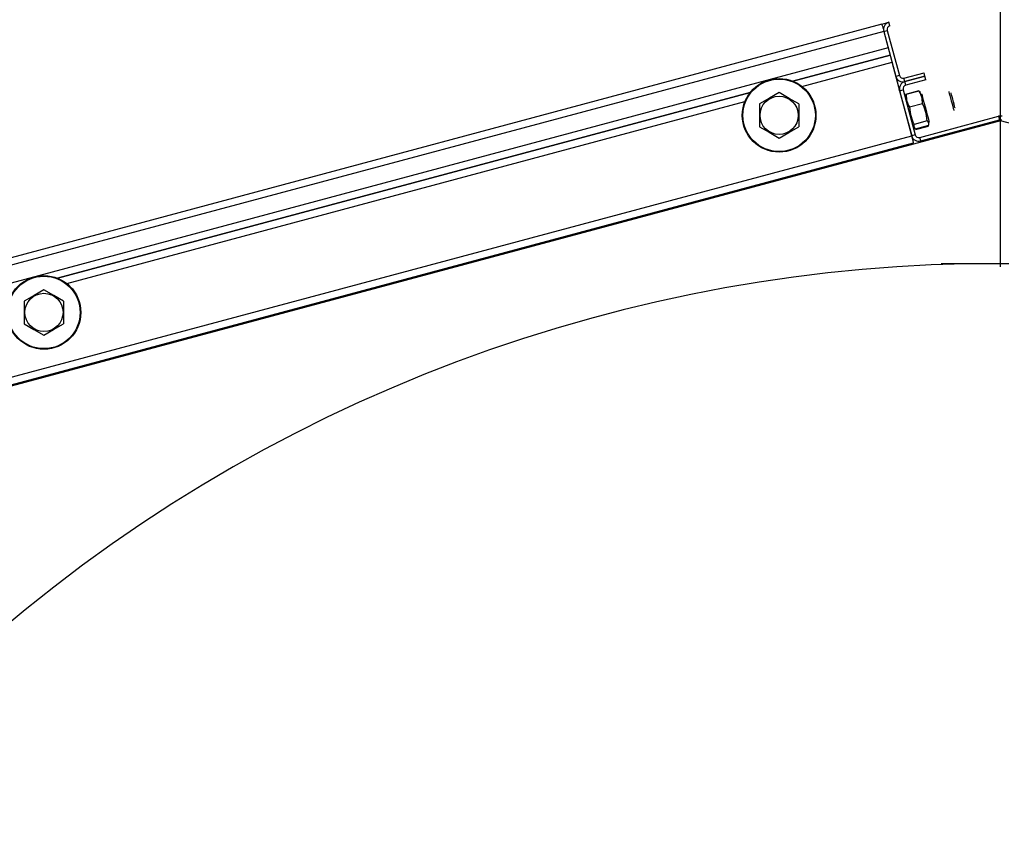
# Model space of a CAD drawing. Extents: x -264205 to -263659, y -1242401 to -1241986.
# Drawn here: x -263795.4614 to -263795.0815, y -1242142.6587 to -1242142.3475 of the extents above; entities that cross this region are included whole.
import ezdxf

# ---------------------------------------------------------------- set-up
doc = ezdxf.new("R2010")
doc.units = 0
doc.layers.add('SITUACIA_DSP_2D', color=7, linetype='Continuous')

msp = doc.modelspace()

# ---------------------------------------------------------------- linework, layer by layer
at = {"layer": 'SITUACIA_DSP_2D'}
for p, q in [((-263795.0819, -1242142.44311), (-263795.0819, -1242142.24646)), ((-263795.12778, -1242142.34929), (-263795.50401, -1242142.4501)), ((-263795.12778, -1242142.34929), (-263795.12503, -1242142.34856)), ((-263795.12778, -1242142.34929), (-263795.12777, -1242142.34935)), ((-263795.12777, -1242142.34935), (-263795.12773, -1242142.3495)), ((-263795.12466, -1242142.34993), (-263795.12503, -1242142.34856)), ((-263795.12705, -1242142.35205), (-263795.50328, -1242142.45286)), ((-263795.12773, -1242142.3495), (-263795.12766, -1242142.34976)), ((-263795.12766, -1242142.34976), (-263795.12757, -1242142.3501)), ((-263795.12757, -1242142.3501), (-263795.12746, -1242142.35052)), ((-263795.12746, -1242142.35052), (-263795.12733, -1242142.35099)), ((-263795.12733, -1242142.35099), (-263795.12719, -1242142.35151)), ((-263795.12719, -1242142.35151), (-263795.12705, -1242142.35205)), ((-263795.12705, -1242142.35205), (-263795.12567, -1242142.35168)), ((-263795.12705, -1242142.35205), (-263795.12533, -1242142.35847)), ((-263795.12705, -1242142.35205), (-263795.12238, -1242142.36948)), ((-263795.12567, -1242142.35168), (-263795.121, -1242142.36911)), ((-263795.12533, -1242142.35847), (-263795.50155, -1242142.45928)), ((-263795.16221, -1242142.3713), (-263795.12459, -1242142.36122)), ((-263795.12459, -1242142.36122), (-263795.16221, -1242142.3713)), ((-263795.15872, -1242142.37332), (-263795.12385, -1242142.36398)), ((-263795.11623, -1242142.39242), (-263795.12385, -1242142.36398)), ((-263795.11925, -1242142.37012), (-263795.11145, -1242142.36803)), ((-263795.11109, -1242142.36941), (-263795.11145, -1242142.36803)), ((-263795.121, -1242142.36911), (-263795.12238, -1242142.36948)), ((-263795.11888, -1242142.3715), (-263795.11925, -1242142.37012)), ((-263795.11109, -1242142.36941), (-263795.11888, -1242142.3715)), ((-263795.11888, -1242142.3715), (-263795.11109, -1242142.36941)), ((-263795.11852, -1242142.37287), (-263795.11888, -1242142.3715)), ((-263795.11072, -1242142.37078), (-263795.11852, -1242142.37287)), ((-263795.11072, -1242142.37078), (-263795.11109, -1242142.36941)), ((-263795.44668, -1242142.44753), (-263795.17873, -1242142.37573)), ((-263795.17873, -1242142.37573), (-263795.44668, -1242142.44753)), ((-263795.16752, -1242142.37575), (-263795.17127, -1242142.37791)), ((-263795.16367, -1242142.37798), (-263795.16752, -1242142.37575)), ((-263795.1209, -1242142.37499), (-263795.12102, -1242142.37453)), ((-263795.1209, -1242142.37499), (-263795.11952, -1242142.37462)), ((-263795.1209, -1242142.37499), (-263795.11623, -1242142.39242)), ((-263795.11952, -1242142.37462), (-263795.11485, -1242142.39205)), ((-263795.11847, -1242142.3763), (-263795.11336, -1242142.37493)), ((-263795.1133, -1242142.37516), (-263795.1184, -1242142.37653)), ((-263795.1129, -1242142.37588), (-263795.1133, -1242142.37516)), ((-263795.1133, -1242142.37516), (-263795.11313, -1242142.3753)), ((-263795.11313, -1242142.3753), (-263795.11293, -1242142.37558)), ((-263795.11217, -1242142.37792), (-263795.1129, -1242142.37588)), ((-263795.10188, -1242142.3753), (-263795.10188, -1242142.37531)), ((-263795.10188, -1242142.37531), (-263795.10182, -1242142.37555)), ((-263795.10182, -1242142.37555), (-263795.10167, -1242142.3761)), ((-263795.10101, -1242142.37582), (-263795.10101, -1242142.3758)), ((-263795.10094, -1242142.37606), (-263795.10101, -1242142.37582)), ((-263795.44319, -1242142.44954), (-263795.18074, -1242142.37922)), ((-263795.17127, -1242142.37791), (-263795.17512, -1242142.38014)), ((-263795.15992, -1242142.38014), (-263795.16367, -1242142.37798)), ((-263795.11851, -1242142.37708), (-263795.11848, -1242142.37673)), ((-263795.11848, -1242142.37673), (-263795.1184, -1242142.37653)), ((-263795.1184, -1242142.37653), (-263795.11822, -1242142.37864)), ((-263795.11822, -1242142.37864), (-263795.11749, -1242142.38069)), ((-263795.11242, -1242142.37618), (-263795.11237, -1242142.37634)), ((-263795.11237, -1242142.37634), (-263795.11224, -1242142.37683)), ((-263795.11224, -1242142.37683), (-263795.11203, -1242142.37763)), ((-263795.11199, -1242142.38003), (-263795.11217, -1242142.37792)), ((-263795.11203, -1242142.37763), (-263795.11175, -1242142.37868)), ((-263795.11175, -1242142.37868), (-263795.11142, -1242142.37991)), ((-263795.10167, -1242142.3761), (-263795.10145, -1242142.3769)), ((-263795.10145, -1242142.3769), (-263795.10119, -1242142.37789)), ((-263795.10119, -1242142.37789), (-263795.1009, -1242142.37897)), ((-263795.1008, -1242142.37661), (-263795.10094, -1242142.37606)), ((-263795.1009, -1242142.37897), (-263795.10061, -1242142.38005)), ((-263795.10059, -1242142.37739), (-263795.1008, -1242142.37661)), ((-263795.10034, -1242142.37832), (-263795.10059, -1242142.37739)), ((-263795.10007, -1242142.3793), (-263795.10034, -1242142.37832)), ((-263795.09983, -1242142.38022), (-263795.10007, -1242142.3793)), ((-263795.17512, -1242142.38014), (-263795.17512, -1242142.38393)), ((-263795.15992, -1242142.38014), (-263795.15992, -1242142.38393)), ((-263795.11749, -1242142.38069), (-263795.1171, -1242142.3814)), ((-263795.11199, -1242142.38003), (-263795.1171, -1242142.3814)), ((-263795.1171, -1242142.3814), (-263795.11672, -1242142.38425)), ((-263795.11152, -1242142.38102), (-263795.11199, -1242142.38003)), ((-263795.11059, -1242142.38384), (-263795.11152, -1242142.38102)), ((-263795.11142, -1242142.37991), (-263795.11106, -1242142.38126)), ((-263795.11106, -1242142.38126), (-263795.11069, -1242142.38263)), ((-263795.11069, -1242142.38263), (-263795.11034, -1242142.38395)), ((-263795.10061, -1242142.38005), (-263795.10035, -1242142.38104)), ((-263795.10035, -1242142.38104), (-263795.10013, -1242142.38184)), ((-263795.10013, -1242142.38184), (-263795.09998, -1242142.38239)), ((-263795.09998, -1242142.38239), (-263795.09992, -1242142.38263)), ((-263795.09992, -1242142.38263), (-263795.09992, -1242142.38264)), ((-263795.09962, -1242142.38099), (-263795.09983, -1242142.38022)), ((-263795.09948, -1242142.38153), (-263795.09962, -1242142.38099)), ((-263795.09941, -1242142.38176), (-263795.09948, -1242142.38153)), ((-263795.09941, -1242142.38177), (-263795.09941, -1242142.38176)), ((-263795.0819, -1242142.38664), (-263795.53244, -1242142.50736)), ((-263795.17512, -1242142.38393), (-263795.17512, -1242142.38781)), ((-263795.15992, -1242142.38393), (-263795.15992, -1242142.38781)), ((-263795.11672, -1242142.38425), (-263795.11579, -1242142.38706)), ((-263795.11579, -1242142.38706), (-263795.11532, -1242142.38805)), ((-263795.11021, -1242142.38669), (-263795.11532, -1242142.38805)), ((-263795.11311, -1242142.39306), (-263795.08264, -1242142.3849)), ((-263795.11274, -1242142.39444), (-263795.08227, -1242142.38627)), ((-263795.11021, -1242142.38669), (-263795.11059, -1242142.38384)), ((-263795.11034, -1242142.38395), (-263795.11002, -1242142.38511)), ((-263795.11004, -1242142.38682), (-263795.11021, -1242142.38669)), ((-263795.1096, -1242142.38746), (-263795.11004, -1242142.38682)), ((-263795.11002, -1242142.38511), (-263795.10977, -1242142.38607)), ((-263795.10977, -1242142.38607), (-263795.10959, -1242142.38674)), ((-263795.10959, -1242142.38674), (-263795.10949, -1242142.3871)), ((-263795.10949, -1242142.3871), (-263795.10948, -1242142.38715)), ((-263795.08264, -1242142.3849), (-263795.08227, -1242142.38627)), ((-263795.07642, -1242142.38811), (-263795.0819, -1242142.38664)), ((-263795.17512, -1242142.38781), (-263795.17512, -1242142.38892)), ((-263795.17512, -1242142.38892), (-263795.17137, -1242142.39108)), ((-263795.17137, -1242142.39108), (-263795.16752, -1242142.3933)), ((-263795.16377, -1242142.39114), (-263795.15992, -1242142.38892)), ((-263795.15992, -1242142.38781), (-263795.15992, -1242142.38892)), ((-263795.11539, -1242142.38826), (-263795.11546, -1242142.38901)), ((-263795.11546, -1242142.38901), (-263795.11506, -1242142.38965)), ((-263795.11532, -1242142.38805), (-263795.11539, -1242142.38826)), ((-263795.11506, -1242142.38965), (-263795.11484, -1242142.38984)), ((-263795.10973, -1242142.38847), (-263795.11484, -1242142.38984)), ((-263795.11478, -1242142.39007), (-263795.10967, -1242142.3887)), ((-263795.10973, -1242142.38847), (-263795.10963, -1242142.3882)), ((-263795.10963, -1242142.3882), (-263795.1096, -1242142.38746)), ((-263795.49246, -1242142.49323), (-263795.11623, -1242142.39242)), ((-263795.16752, -1242142.3933), (-263795.16377, -1242142.39114)), ((-263795.11485, -1242142.39205), (-263795.11623, -1242142.39242)), ((-263795.11611, -1242142.39288), (-263795.11623, -1242142.39242)), ((-263795.11608, -1242142.39296), (-263795.11623, -1242142.39242)), ((-263795.11595, -1242142.39348), (-263795.11608, -1242142.39296)), ((-263795.11582, -1242142.39395), (-263795.11595, -1242142.39348)), ((-263795.11571, -1242142.39437), (-263795.11582, -1242142.39395)), ((-263795.11562, -1242142.39471), (-263795.11571, -1242142.39437)), ((-263795.11555, -1242142.39496), (-263795.11562, -1242142.39471)), ((-263795.11274, -1242142.39444), (-263795.11311, -1242142.39306)), ((-263795.49172, -1242142.49598), (-263795.11549, -1242142.39517)), ((-263795.11551, -1242142.39512), (-263795.11555, -1242142.39496)), ((-263795.11549, -1242142.39517), (-263795.11551, -1242142.39512)), ((-263795.10485, -1242142.44177), (-263795.05896, -1242142.44177)), ((-263795.45573, -1242142.45414), (-263795.45958, -1242142.45636)), ((-263795.45198, -1242142.45197), (-263795.45573, -1242142.45414)), ((-263795.44813, -1242142.4542), (-263795.45198, -1242142.45197)), ((-263795.44438, -1242142.45636), (-263795.44813, -1242142.4542)), ((-263795.45958, -1242142.45636), (-263795.45958, -1242142.46015)), ((-263795.44438, -1242142.45636), (-263795.44438, -1242142.46015)), ((-263795.45958, -1242142.46015), (-263795.45958, -1242142.46404)), ((-263795.44438, -1242142.46015), (-263795.44438, -1242142.46404)), ((-263795.45958, -1242142.46404), (-263795.45958, -1242142.46514)), ((-263795.45958, -1242142.46514), (-263795.45584, -1242142.4673)), ((-263795.44824, -1242142.46736), (-263795.44438, -1242142.46514)), ((-263795.44438, -1242142.46404), (-263795.44438, -1242142.46514)), ((-263795.45584, -1242142.4673), (-263795.45198, -1242142.46953)), ((-263795.45198, -1242142.46953), (-263795.44824, -1242142.46736))]:
    msp.add_line(p, q, dxfattribs=at)
for centre, radius in [((-263795.16752, -1242142.38453), 0.01425), ((-263795.16752, -1242142.38453), 0.01401), ((-263795.16752, -1242142.38453), 0.00739), ((-263795.45198, -1242142.46075), 0.01425), ((-263795.45198, -1242142.46075), 0.01401), ((-263795.45198, -1242142.46075), 0.00739)]:
    msp.add_circle(centre, radius, dxfattribs=at)
for centre, radius, start, end in [((-263795.12429, -1242142.35131), 0.00285, 105, 195), ((-263795.12429, -1242142.35131), 0.00143, 105, 195), ((-263795.11962, -1242142.36874), 0.00285, 195, 285), ((-263795.11962, -1242142.36874), 0.00143, 195, 285), ((-263795.11815, -1242142.37425), 0.00285, 105, 195), ((-263795.11815, -1242142.37425), 0.00143, 105, 195), ((-263795.0819, -1242142.38765), 0.00285, 75, 105), ((-263795.0819, -1242142.38765), 0.00143, 75, 105), ((-263795.11348, -1242142.39168), 0.00285, 195, 285), ((-263795.11348, -1242142.39168), 0.00143, 195, 285), ((-263795.0819, -1242143.04027), 0.5985, 324.56502, 215.43498)]:
    msp.add_arc(centre, radius, start, end, dxfattribs=at)

doc.saveas('drawing.dxf')
